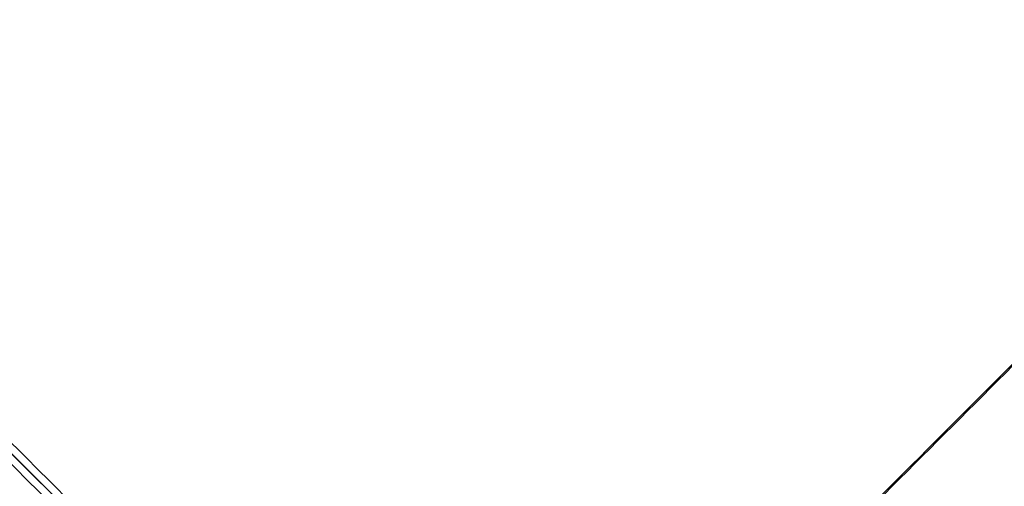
# Model space of a CAD drawing. Header units: millimetres. Extents: x -657 to 864, y -831 to 851.
# Tile 302 of 656: x -326 to -255, y -77 to -43. Entities that reach past the tile are written whole.
import ezdxf

# ---------------------------------------------------------------- set-up
doc = ezdxf.new("R2010")
doc.units = ezdxf.units.MM
doc.layers.add('Default', color=7, linetype='Continuous', true_color=0x000000)

msp = doc.modelspace()

# ---------------------------------------------------------------- linework, layer by layer
at = {"layer": 'Default'}
for points in [[(-151.622, -113.899, -356.836), (-330.629, 65.108, -356.836), (-509.636, 244.115, -356.836)], [(-152.221, -113.399, -357.078), (-330.678, 65.058, -357.078), (-509.136, 243.516, -357.078)], [(-236.207, 159.53, -441.841), (-398.693, -2.956, -441.841), (-561.179, -165.442, -441.841)], [(-236.639, 159.098, -441.588), (-398.693, -2.956, -441.588), (-560.747, -165.01, -441.588)], [(-645.764, 107.987, -356.836), (-466.757, -71.02, -356.836), (-287.75, -250.027, -356.836)], [(-645.166, 107.487, -357.078), (-466.708, -70.97, -357.078), (-288.25, -249.428, -357.078)], [(-434.016, -247.74, -413.926), (-293.963, -107.687, -413.926), (-153.909, 32.367, -413.926)], [(-433.585, -247.18, -413.689), (-294.028, -107.622, -413.689), (-154.47, 31.935, -413.689)], [(-296.446, -105.203, -340.556), (-323.791, -77.858, -340.556), (-351.136, -50.513, -340.556)], [(-351.136, -50.513, -340.302), (-323.791, -77.858, -340.302), (-296.446, -105.203, -340.302)]]:
    msp.add_open_spline(points, degree=2, dxfattribs=at)
for points, knots in [([(-204.239, -197.41, -340.302), (-213.415, -188.234, -350.704), (-241.45, -160.199, -379.344), (-305.946, -95.703, -426.649), (-363.171, -38.478, -441.841), (-398.693, -2.956, -441.841)], [2.41548, 2.41548, 2.41548, 2.41548, 70.396144, 198.636056, 404.995527, 404.995527, 404.995527, 404.995527]), ([(-204.75, -196.899, -340.556), (-213.804, -187.845, -350.788), (-241.701, -159.948, -379.242), (-306.005, -95.644, -426.406), (-363.193, -38.456, -441.588), (-398.693, -2.956, -441.588)], [2.408267, 2.408267, 2.408267, 2.408267, 69.367076, 197.537893, 403.786179, 403.786179, 403.786179, 403.786179])]:
    msp.add_open_spline(points, degree=3, knots=knots, dxfattribs=at)
at = {"layer": 'Default', "color": 18, "true_color": 0x000000}
for points in [[(-397.441, -3.439, -270.461), (-344.363, -56.517, -299.275), (-291.285, -109.595, -328.09)], [(-398.21, -4.208, -270.461), (-345.132, -57.286, -299.275), (-292.054, -110.364, -328.09)], [(-397.977, -3.672, -271.019), (-344.899, -56.75, -299.833), (-291.821, -109.828, -328.648)], [(-291.518, -110.131, -327.531), (-344.596, -57.053, -298.717), (-397.674, -3.975, -269.903)]]:
    msp.add_open_spline(points, degree=2, dxfattribs=at)

doc.saveas('drawing.dxf')
